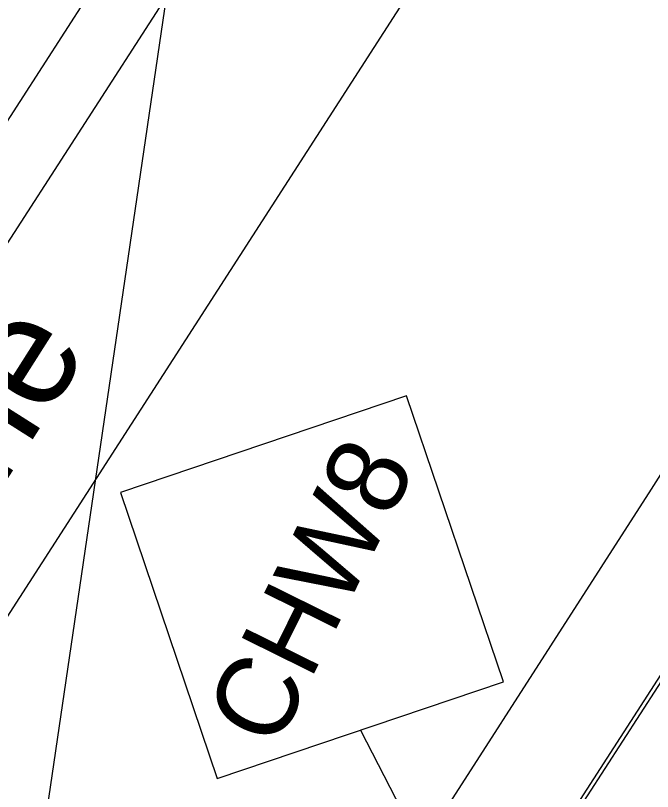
# Model space of a CAD drawing. Extents: x 14104283 to 14129344, y 8637090 to 8673339.
# Drawn here: x 14119290.3 to 14119347.2, y 8669207.7 to 8669277 of the extents above; entities that cross this region are included whole.
import ezdxf

# ---------------------------------------------------------------- set-up
doc = ezdxf.new("R2010")
doc.units = 0
for name, color, linetype in [('dsnNonPlotable', 7, 'Continuous'), ('dsnPaintExistingEdgeLineRightWhite', 7, 'Continuous'), ('dsnShadingPaved', 7, 'Continuous'), ('dsnStdLabel', 7, 'Continuous'), ('dsnStgShadingPrevPav', 7, 'Continuous')]:
    doc.layers.add(name, color=color, linetype=linetype)

msp = doc.modelspace()

# ---------------------------------------------------------------- linework, layer by layer
at = {"layer": 'dsnNonPlotable'}
msp.add_lwpolyline([(14118774.155, 8669147.839), (14119001.659, 8670698.741), (14119501.312, 8670625.446), (14119273.807, 8669074.544)], close=True, dxfattribs=at)
at = {"layer": 'dsnPaintExistingEdgeLineRightWhite'}
msp.add_lwpolyline([(14119412.154, 8669317.073), (14119387.623, 8669279.002), (14119355.614, 8669229.262), (14119328.753, 8669187.712), (14119296.908, 8669137.951), (14119267.448, 8669092.088), (14119237.896, 8669046.842), (14119206.907, 8668999.349), (14119178.966, 8668956.718), (14119155.37, 8668919.986)], dxfattribs=at)
at = {"layer": 'dsnShadingPaved'}
msp.add_line((14119155.499, 8668919.903), (14119497.219, 8669449.294), dxfattribs=at)
at = {"layer": 'dsnStdLabel'}
for p, q in [((14119434.719, 8669493.239), (14119231.479, 8669177.356)), ((14119251.662, 8669164.37), (14119454.903, 8669480.253)), ((14119150.892, 8669041.845), (14119324.438, 8669310.697)), ((14119321.12, 8669213.15), (14119355.672, 8669146.421))]:
    msp.add_line(p, q, dxfattribs=at)
msp.add_lwpolyline([(14119308.332, 8669208.824), (14119333.908, 8669217.476), (14119325.256, 8669243.052), (14119299.68, 8669234.4)], close=True, dxfattribs=at)
at = {"layer": 'dsnStgShadingPrevPav'}
msp.add_lwpolyline([(14119144.139, 8668920.298), (14119170.944, 8668961.906), (14119198.951, 8669005.045), (14119229.551, 8669052.673), (14119259.704, 8669099.165), (14119288.843, 8669144.529), (14119320.431, 8669193.086), (14119347.134, 8669234.701), (14119379.164, 8669285.012), (14119403.272, 8669322.206)], dxfattribs=at)

# ---------------------------------------------------------------- texts
at = {"layer": 'dsnStdLabel'}
for s, height, rotation, p in [('Merge SB into Outside Lane', 9.99998, 57.60023, (14119206.913, 8669105.321)), ('CHW8', 7.2, 63.69117, (14119313.556, 8669211.267))]:
    msp.add_text(s, height=height, rotation=rotation, dxfattribs=at).set_placement(p)

doc.saveas('drawing.dxf')
